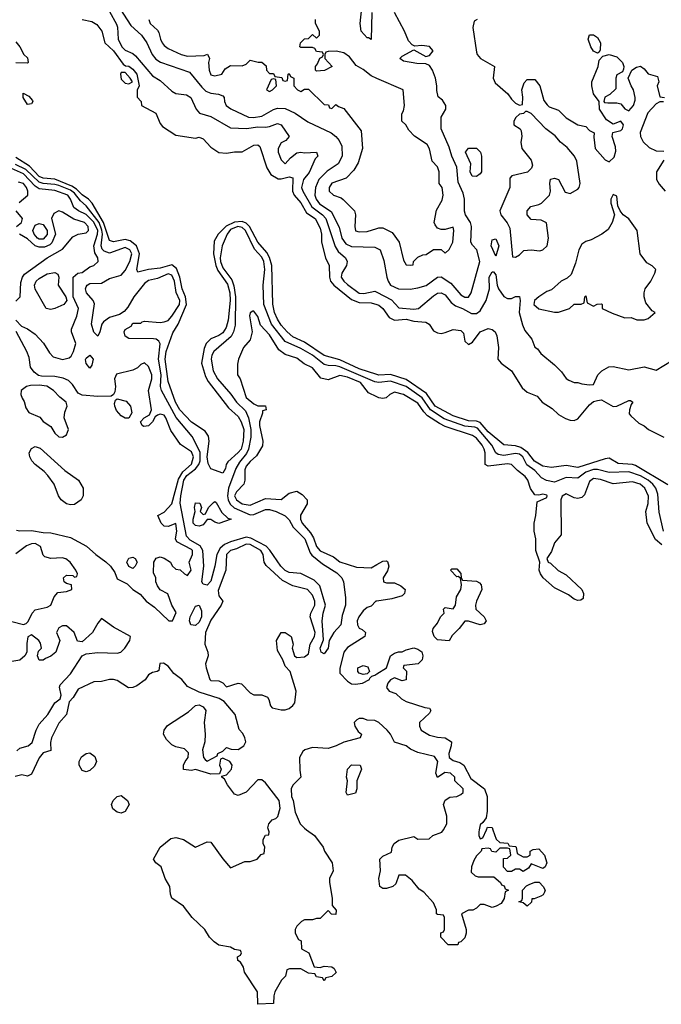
# Model space of a CAD drawing. Header units: inches. Extents: x 2380249 to 2585472, y 382747 to 546448.
# Tile 563 of 626: x 2558170 to 2561457, y 459106 to 464149. Entities that reach past the tile are written whole.
import ezdxf

# ---------------------------------------------------------------- set-up
doc = ezdxf.new("R2010")
doc.units = ezdxf.units.IN
doc.header["$MEASUREMENT"] = 0
for name, color, linetype in [('C5455', 7, 'Continuous'), ('C5456', 7, 'Continuous'), ('C5465', 7, 'Continuous'), ('C5466', 7, 'Continuous')]:
    doc.layers.add(name, color=color, linetype=linetype)

msp = doc.modelspace()

# ---------------------------------------------------------------- linework, layer by layer
at = {"layer": 'C5455', "color": 4, "elevation": 32}
msp.add_lwpolyline([(2559640, 460000), (2559680.7, 459970), (2559724.7, 459910), (2559731, 459890), (2559771.3, 459830), (2559776, 459790), (2559758, 459750), (2559758, 459730), (2559771.2, 459648.9), (2559771.6, 459611.6), (2559791.6, 459588.4), (2559790, 459566), (2559767.3, 459567.3), (2559750, 459586), (2559710, 459546), (2559690, 459546), (2559670, 459538), (2559630, 459538), (2559614, 459530), (2559590, 459506), (2559582, 459490), (2559582, 459470), (2559598, 459438), (2559611.6, 459431.6), (2559614, 459390), (2559652, 459370), (2559678, 459298), (2559710, 459294), (2559730, 459302), (2559770, 459298), (2559782, 459290), (2559791.6, 459268.4), (2559770, 459248), (2559738, 459242), (2559730, 459226), (2559722, 459242), (2559690, 459246), (2559682, 459262), (2559650, 459266), (2559610, 459288), (2559552.7, 459287.3), (2559538, 459282), (2559532, 459250), (2559511.2, 459228.9), (2559478, 459170), (2559471.3, 459150), (2559470.7, 459109.3), (2559390, 459106), (2559388, 459170), (2559322, 459270), (2559316.4, 459296.4), (2559302, 459322), (2559288, 459330), (2559286, 459350), (2559302, 459358), (2559306, 459370), (2559302, 459382), (2559270, 459386), (2559250, 459398), (2559190, 459409.2), (2559166.3, 459426.3), (2559142, 459450), (2559119, 459490), (2559054, 459550), (2559009.4, 459609.4), (2558948.8, 459648.9), (2558942, 459670), (2558939, 459710), (2558915.3, 459750), (2558895.3, 459810), (2558868, 459830), (2558855.3, 459850), (2558889.4, 459910.6), (2558944.7, 459955.3), (2558970, 459961), (2559010, 459950.8), (2559070, 459911.3), (2559130, 459938.8), (2559150, 459936), (2559210, 459851.3), (2559250, 459804.7), (2559323.1, 459836.9), (2559350, 459838), (2559386, 459850), (2559407.3, 459872.7), (2559422, 459878), (2559426, 459910), (2559418, 459930), (2559418, 459950), (2559430, 459972), (2559446, 459974), (2559448, 459990), (2559444.6, 460000)], dxfattribs=at)
at = {"layer": 'C5456', "color": 4}
for points, elevation in [([(2558667.6, 464230), (2558739, 464119), (2558794.9, 464070), (2558821.6, 464030), (2558848.4, 463970), (2558867, 463947), (2558891.5, 463931.6), (2559039.5, 463879.5), (2559102.7, 463802.6), (2559123.6, 463783.6), (2559150, 463772.2), (2559188.2, 463768.2), (2559210, 463758.8), (2559217.3, 463750), (2559219.1, 463730), (2559227.7, 463710), (2559252.1, 463692.1), (2559342.8, 463650), (2559367.8, 463647.8), (2559410, 463654.9), (2559470, 463688.7), (2559490, 463695.3), (2559530, 463693.7), (2559580.7, 463670), (2559646.5, 463626.5), (2559766, 463570), (2559790.4, 463550.4), (2559807.3, 463530), (2559821.1, 463501.1), (2559821.6, 463450), (2559802, 463410), (2559746, 463374), (2559703.1, 463330), (2559684.9, 463290), (2559682.8, 463250), (2559688.9, 463230), (2559706.5, 463206.5), (2559765.8, 463165.8), (2559806.7, 463086.7), (2559820.9, 463030), (2559841.6, 463001.6), (2559870, 462988.2), (2559990, 462984), (2560000, 462978.6)], 32), ([(2558630, 464190.6), (2558665.7, 464125.7), (2558671.9, 464110), (2558675.3, 464050), (2558693, 464010), (2558710, 463993), (2558750, 463975.5), (2558764, 463964), (2558850, 463860.7), (2558890, 463838), (2558950, 463782.8), (2558970, 463771), (2559024.1, 463764.1), (2559046.8, 463750), (2559074, 463690), (2559090.5, 463670.5), (2559150, 463653.4), (2559250, 463596), (2559332.2, 463592.2), (2559390, 463599.5), (2559430, 463598.7), (2559450, 463601.6), (2559490, 463618), (2559510, 463610.6), (2559551, 463550), (2559534, 463530), (2559510, 463518), (2559494.8, 463490), (2559494, 463470), (2559510, 463431.3), (2559530, 463411.3), (2559558, 463442), (2559590, 463466.8), (2559610, 463471), (2559630, 463467.7), (2559691, 463470), (2559697.3, 463450), (2559684.1, 463435.9), (2559652.8, 463367.2), (2559623.7, 463330), (2559614.4, 463290), (2559620.3, 463270), (2559666.9, 463190), (2559721.1, 463150), (2559739.1, 463130), (2559786.8, 462986.8), (2559802, 462962), (2559839.3, 462930), (2559848.2, 462910), (2559844.4, 462890), (2559820.4, 462850), (2559817.1, 462830), (2559830.5, 462810), (2559850, 462792.7), (2559910, 462748.7), (2559932.8, 462747.2), (2559990, 462758), (2560000, 462752.8)], 28), ([(2559974, 464186), (2559970, 464048), (2559956.4, 464056.4), (2559950, 464055.3), (2559919.3, 464090), (2559915.1, 464130), (2559923.7, 464210)], 32), ([(2558490, 464150.4), (2558539.5, 464139.5), (2558564.9, 464124.9), (2558590.5, 464090.5), (2558605.5, 464030), (2558650.3, 463990), (2558700.4, 463920.4), (2558712.7, 463912.7), (2558730, 463910.4), (2558750, 463896.3), (2558770, 463870.7), (2558782, 463810), (2558771.6, 463788.4), (2558771.6, 463751.6), (2558792, 463730), (2558794, 463710), (2558866.8, 463670), (2558890, 463618), (2558902, 463602), (2558970, 463558), (2559070, 463542.8), (2559090, 463547.3), (2559110, 463539.1), (2559150, 463495.5), (2559190, 463468.4), (2559230, 463464.9), (2559270, 463472), (2559310, 463472.7), (2559370, 463506), (2559390, 463507.3), (2559399.5, 463499.5), (2559435.8, 463390), (2559456.9, 463356.9), (2559494, 463334), (2559510, 463333.4), (2559550, 463343.7), (2559570, 463338.8), (2559568.2, 463270), (2559575.6, 463250), (2559610, 463210.3), (2559639.6, 463159.6), (2559683.1, 463130), (2559710, 463081), (2559716.5, 463050), (2559717, 463010), (2559736, 462930), (2559754.9, 462890), (2559756.5, 462830), (2559762, 462810), (2559779.5, 462790), (2559870, 462716.1), (2559910, 462699.7), (2559970, 462698), (2560000, 462689.9)], 24), ([(2558831.3, 464150), (2558838.8, 464130), (2558875.5, 464095.5), (2558883.4, 464083.4), (2558890.7, 464050), (2558900.7, 464030), (2558910, 464016), (2558930, 464000.7), (2558998, 463970), (2559030, 463962.4), (2559114.6, 463965.4), (2559132, 463972), (2559142, 463950), (2559138, 463930), (2559141, 463890), (2559150, 463866.8), (2559170, 463861), (2559206, 463870), (2559223.1, 463896.9), (2559250, 463914), (2559310, 463912), (2559330, 463922), (2559350, 463942), (2559391.6, 463931.6), (2559411.3, 463931.3), (2559432.7, 463912.7), (2559434, 463890), (2559450, 463874), (2559470, 463874), (2559478, 463858), (2559512.7, 463852.7), (2559518, 463838), (2559530, 463834), (2559542, 463838), (2559546, 463870), (2559550, 463874), (2559558, 463858), (2559574, 463850), (2559574, 463810), (2559594, 463790), (2559610, 463782), (2559630, 463794), (2559650, 463794), (2559730, 463714), (2559752.7, 463712.7), (2559758, 463698), (2559770, 463694), (2559790, 463714), (2559803.6, 463703.6), (2559830, 463694), (2559919.6, 463579.6), (2559926, 463490), (2559903.4, 463416.6), (2559882, 463378), (2559842.5, 463337.5), (2559770, 463312), (2559754.8, 463290), (2559754.8, 463270), (2559778, 463250), (2559816.3, 463236.3), (2559827.7, 463227.7), (2559884.7, 463170), (2559891.3, 463150), (2559887.3, 463090), (2559890, 463066.8), (2559910, 463062.8), (2559950, 463064.9), (2560000, 463079.8)], 36), ([(2560000, 463848.3), (2559970, 463861.2), (2559930, 463894), (2559893.6, 463913.6), (2559858.9, 463958.9), (2559830, 463979), (2559791.6, 463988.4), (2559750, 463986), (2559738, 463982), (2559734, 463970), (2559734, 463950), (2559771.2, 463908.9), (2559731.2, 463888.9), (2559690, 463886), (2559686, 463890), (2559686, 463910), (2559696.4, 463923.6), (2559707.3, 463952.7), (2559722, 463958), (2559726, 463970), (2559722, 463982), (2559690, 463986), (2559682, 464002), (2559670, 464006), (2559610, 464006), (2559606, 464010), (2559608.8, 464031.1), (2559629.1, 464050.9), (2559650, 464052), (2559670, 464074), (2559690, 464054), (2559706, 464070), (2559706, 464090), (2559686, 464130), (2559686, 464150)], 36), ([(2558150, 464036), (2558171, 464010), (2558191.6, 463971.6), (2558210, 463954), (2558214, 463930), (2558210, 463926), (2558150, 463928)], 16), ([(2560000, 462292.9), (2559990, 462295), (2559810, 462370.7), (2559790, 462376.2), (2559750, 462377.2), (2559730, 462383.5), (2559669.6, 462430), (2559610, 462464.5), (2559530, 462500.4), (2559460.3, 462590), (2559420.9, 462690), (2559416.8, 462790), (2559425.7, 462870), (2559421.2, 462910), (2559410, 462933.3), (2559373.1, 462973.1), (2559326.9, 463070), (2559310, 463084.7), (2559286.8, 463090), (2559250, 463074.6), (2559233.1, 463050), (2559207.4, 462990), (2559197.2, 462930), (2559198.9, 462910), (2559210, 462878.7), (2559256.7, 462816.7), (2559266.6, 462786.6), (2559276.3, 462730), (2559274.8, 462585.2), (2559264.7, 462550), (2559252.8, 462527.2), (2559164.9, 462450), (2559153.7, 462430), (2559150.3, 462410), (2559162, 462350), (2559183.1, 462310), (2559251.2, 462231.1), (2559280.3, 462190), (2559326.2, 462146.2), (2559341.8, 462110), (2559353.7, 462050), (2559355, 462010), (2559342.7, 461950), (2559332.4, 461927.6), (2559296.9, 461883.1), (2559278.2, 461850), (2559239.7, 461750), (2559234.8, 461710), (2559238, 461690), (2559248.1, 461668.1), (2559268.1, 461648.1), (2559350, 461612.6), (2559370, 461615.3), (2559430, 461639.6), (2559450, 461639.6), (2559484, 461630), (2559530, 461608.4), (2559550, 461587.7), (2559570.3, 461550), (2559630.1, 461490.1), (2559657.8, 461417.8), (2559666.5, 461406.5), (2559722, 461362), (2559795.1, 461315.1), (2559820.5, 461290), (2559828.2, 461270), (2559839.6, 461190), (2559839.5, 461150), (2559822, 461098), (2559814.9, 461050), (2559779.1, 461010), (2559754.8, 460970), (2559750.7, 460930), (2559730, 460901.2), (2559715.3, 460910), (2559709.7, 460930), (2559726.6, 460973.4), (2559719.7, 461070), (2559725.1, 461110), (2559737.4, 461150), (2559706.9, 461250), (2559678.9, 461278.9), (2559610, 461311.8), (2559550, 461318.3), (2559530, 461327.1), (2559508.4, 461350), (2559452.1, 461432.2), (2559432, 461452), (2559354.1, 461494.1), (2559330, 461498.4), (2559250, 461474.5), (2559219.2, 461460.8), (2559197, 461443), (2559179.5, 461410), (2559170.3, 461350), (2559150, 461273.2), (2559130, 461252.3), (2559110, 461257.2), (2559102.9, 461270), (2559113.6, 461350), (2559107.7, 461430), (2559093.9, 461453.9), (2559043.1, 461483.1), (2559024.2, 461504.2), (2558992.9, 461672.9), (2558995, 461710), (2559010.7, 461790), (2559025.7, 461814.3), (2559071.1, 461848.9), (2559087.1, 461870), (2559093.8, 461890), (2559093.8, 461933.7), (2559054.3, 462014.3), (2558972, 462112), (2558896, 462250), (2558892, 462270), (2558895.4, 462330), (2558880.8, 462410), (2558889.5, 462489.5), (2558882.5, 462502.5), (2558870, 462512.7), (2558854.8, 462514.8), (2558730, 462515.3), (2558710, 462528), (2558705.2, 462550), (2558710, 462562), (2558740.4, 462579.6), (2558750, 462594), (2558790, 462594), (2558798, 462602), (2558810, 462604.7), (2558890, 462597.3), (2558910, 462600.7), (2558930, 462607.7), (2558950, 462630.7), (2558988, 462690), (2558989.7, 462710), (2558971.5, 462751.5), (2558963.5, 462810), (2558950, 462840.7), (2558930, 462848), (2558875.9, 462824.1), (2558830, 462813), (2558810, 462798.4), (2558754.8, 462730), (2558724, 462676), (2558704.9, 462655.1), (2558681.4, 462638.6), (2558630, 462623.6), (2558599, 462601), (2558590.6, 462590), (2558581, 462550), (2558570, 462528.7), (2558550, 462548.7), (2558538, 462590), (2558552.9, 462692.9), (2558547, 462710), (2558511.6, 462750), (2558506.9, 462770), (2558510, 462781), (2558516, 462790), (2558530, 462797), (2558590, 462800.4), (2558630, 462823.1), (2558690, 462840.5), (2558710, 462864.9), (2558734, 462910), (2558744.2, 462950), (2558735.1, 462970), (2558710, 462982.4), (2558630, 462953), (2558603.6, 462963.6), (2558593.4, 462973.4), (2558587.8, 462990), (2558593.8, 463050), (2558591.5, 463071.5), (2558577.1, 463110), (2558510, 463196.3), (2558480.9, 463220.9), (2558450, 463260.7), (2558430, 463275.6), (2558370, 463299.2), (2558350, 463305.4), (2558290, 463309.2), (2558270, 463316.3), (2558201.2, 463381.2), (2558148, 463408)], 28), ([(2560000, 462332), (2559910, 462360.3), (2559810, 462406.2), (2559730, 462429.8), (2559630, 462497.2), (2559570, 462525.4), (2559539.6, 462550), (2559510, 462584.2), (2559490, 462614.5), (2559475.3, 462650), (2559467.2, 462692.8), (2559461.7, 462890), (2559450.4, 462930.4), (2559435.9, 462955.9), (2559389.4, 463009.4), (2559346.6, 463090), (2559330, 463106.6), (2559310, 463115.3), (2559270, 463111.6), (2559228.4, 463091.6), (2559186.3, 463050), (2559165.7, 463014.3), (2559163.2, 462950), (2559175, 462890), (2559185, 462865), (2559234.3, 462794.3), (2559247.2, 462750), (2559247.9, 462710), (2559238.8, 462610), (2559228.1, 462571.8), (2559210, 462546), (2559190, 462531.6), (2559150, 462515.1), (2559124.6, 462490), (2559115.1, 462464.9), (2559102, 462390), (2559122, 462322), (2559136.1, 462296), (2559240.4, 462160.4), (2559290, 462117.1), (2559305.3, 462090), (2559318, 462050), (2559315.2, 461990), (2559304.2, 461950), (2559290, 461931.6), (2559235.8, 461884.2), (2559227.7, 461870), (2559224.9, 461850), (2559210, 461826), (2559148.8, 461848.9), (2559135.6, 461875.6), (2559131.3, 461910), (2559140.9, 461990), (2559136.6, 462016.6), (2559120.7, 462040.7), (2559050, 462088.2), (2558990, 462151.6), (2558967.9, 462190), (2558930, 462295.3), (2558915.5, 462410), (2558920.7, 462450), (2558955.4, 462544.6), (2558981.5, 462590), (2559024.6, 462690), (2559019, 462730), (2559002.6, 462770), (2558990.6, 462830), (2558974.2, 462874.2), (2558950, 462893.5), (2558890, 462876.8), (2558830, 462869.7), (2558775.3, 462855.3), (2558769.7, 462869.7), (2558784, 462950), (2558767.9, 462990), (2558735.9, 463015.9), (2558710, 463024), (2558650, 463010.9), (2558630, 463017.4), (2558600.2, 463110), (2558540.7, 463210), (2558523.1, 463230), (2558490, 463252.5), (2558461.4, 463281.4), (2558436.6, 463296.6), (2558350, 463331.6), (2558290, 463337), (2558270, 463345.4), (2558219.6, 463399.5), (2558150, 463442.4)], 24), ([(2558150.5, 462610), (2558178.5, 462578.5), (2558210, 462564.9), (2558250, 462538), (2558291.9, 462491.9), (2558322.8, 462442.8), (2558342.3, 462422.3), (2558390, 462408.2), (2558422.7, 462417.3), (2558433.6, 462426.4), (2558446, 462450), (2558458, 462490), (2558435.1, 462550), (2558435.5, 462564.5), (2558462.9, 462630), (2558471.6, 462670), (2558444, 462730), (2558444, 462830), (2558468.7, 462850), (2558490, 462854.8), (2558530, 462882.8), (2558550, 462890.7), (2558571.6, 462910), (2558569.6, 462930), (2558555.5, 462955.5), (2558550.7, 462990), (2558568.9, 463050), (2558570.4, 463070), (2558550, 463112.5), (2558510, 463150.8), (2558471.8, 463170), (2558447.8, 463187.8), (2558430.9, 463230), (2558417.4, 463250), (2558350, 463274.6), (2558270, 463282.4), (2558250, 463296.1), (2558190, 463359), (2558127.4, 463387.4)], 32), ([(2558167.9, 463212.1), (2558212, 463250), (2558211.3, 463270), (2558204.5, 463290), (2558190, 463309.3), (2558163.5, 463316.5)], 36), ([(2558150, 462707.7), (2558172.3, 462730), (2558176.2, 462803.8), (2558183.6, 462830), (2558193.9, 462846.1), (2558310, 462928.5), (2558390, 462974), (2558442.9, 463037.1), (2558470, 463050.4), (2558510, 463057.3), (2558522.7, 463070), (2558520.7, 463090), (2558502.7, 463110), (2558447.6, 463127.6), (2558390, 463162.9), (2558370, 463169.5), (2558344.4, 463155.6), (2558332.2, 463130), (2558353.1, 463050), (2558334.3, 463005.7), (2558324.4, 462995.6), (2558296.7, 462983.3), (2558270, 462983.9), (2558250, 462990.9), (2558210, 463026.6), (2558169.3, 463050)], 36), ([(2558153.2, 463090), (2558179.3, 463110), (2558185.2, 463130), (2558152.3, 463170)], 36), ([(2560000, 462217.4), (2559957.6, 462237.6), (2559916.2, 462290), (2559850, 462318.5), (2559810, 462327.3), (2559750, 462303.7), (2559713.6, 462313.6), (2559670, 462365.2), (2559627, 462387), (2559590, 462415.1), (2559530, 462434), (2559497.4, 462457.4), (2559450, 462534.5), (2559403.7, 462583.7), (2559390, 462628), (2559370, 462655.3), (2559364.7, 462655.3), (2559351.6, 462648.4), (2559347.3, 462632.7), (2559361, 462550), (2559351, 462510), (2559316, 462470), (2559291, 462410), (2559285.4, 462385.4), (2559286, 462330), (2559298.8, 462310), (2559330, 462214.8), (2559370, 462180.7), (2559390, 462171), (2559430, 462171.3), (2559432, 462150), (2559414, 462146), (2559414, 462134), (2559399.1, 462090), (2559398, 462070), (2559416, 461990), (2559413.7, 461966.3), (2559384.1, 461915.9), (2559350, 461887), (2559330, 461862.7), (2559323.7, 461843.7), (2559323.1, 461790), (2559318.4, 461770), (2559280.4, 461730), (2559270.4, 461710), (2559280.3, 461690), (2559310, 461669.1), (2559350, 461663.1), (2559430, 461696.4), (2559510, 461691), (2559550, 461724.7), (2559590, 461734), (2559616.9, 461716.9), (2559642, 461690), (2559642, 461670), (2559607.9, 461612.1), (2559608.2, 461590), (2559618, 461570), (2559660.3, 461520.3), (2559674.7, 461494.7), (2559690, 461450.7), (2559710, 461428.9), (2559777.3, 461397.3), (2559810, 461372.7), (2559894.8, 461345.2), (2559970, 461342), (2560000, 461359)], 32), ([(2558154, 461534), (2558170.6, 461530.6), (2558230, 461532.4), (2558290, 461522), (2558330, 461521.6), (2558430, 461496.4), (2558513, 461453), (2558560.7, 461410), (2558612.1, 461372.1), (2558634.8, 461350), (2558658, 461318), (2558670, 461284.7), (2558719.8, 461259.8), (2558750, 461231.3), (2558786.8, 461206.8), (2558818, 461170), (2558859.9, 461139.9), (2558934, 461070), (2558953.2, 461070), (2558972.3, 461112.3), (2558949, 461150), (2558928.4, 461208.4), (2558890, 461228.7), (2558875.3, 461250), (2558868, 461270), (2558868, 461290), (2558856.4, 461316.4), (2558858, 461370), (2558870, 461391.3), (2558890, 461398), (2558910, 461391.3), (2558942, 461370), (2558951.6, 461351.6), (2558970, 461334), (2558991.6, 461331.6), (2559014, 461310), (2559030, 461302), (2559048, 461330), (2559039, 461370), (2559056.2, 461410), (2559055.6, 461430), (2559050, 461435.1), (2558975.5, 461475.5), (2558968.7, 461490), (2558975.1, 461530), (2558970, 461568.7), (2558930, 461554), (2558910, 461555.3), (2558895.3, 461570), (2558878, 461610), (2558910, 461626), (2558949.6, 461670), (2558984, 461796), (2559006.3, 461833.7), (2559050, 461872.7), (2559061, 461910), (2559050, 461936.3), (2558993.3, 461973.3), (2558944.2, 462044.2), (2558919.5, 462110), (2558910, 462122.7), (2558890, 462129), (2558876, 462124), (2558864.7, 462115.3), (2558850, 462088.7), (2558830, 462069), (2558805.6, 462065.6), (2558798, 462070), (2558790, 462086), (2558788.7, 462090), (2558808, 462110), (2558835.3, 462124.7), (2558845.2, 462150), (2558829.4, 462250), (2558847.3, 462310), (2558847.3, 462330), (2558830, 462373.2), (2558810, 462392.3), (2558790, 462383.7), (2558773.3, 462366.7), (2558750, 462354), (2558665.8, 462334.2), (2558656.3, 462310), (2558660.5, 462270), (2558657.5, 462242.5), (2558651.2, 462228.9), (2558638.5, 462221.5), (2558570, 462219.7), (2558490, 462225.7), (2558470, 462237), (2558440.7, 462280.7), (2558420.9, 462300.9), (2558392.3, 462312.3), (2558350, 462320.7), (2558282.4, 462322.4), (2558267.1, 462327.1), (2558243.8, 462343.8), (2558225.1, 462370), (2558218, 462418), (2558207, 462450), (2558152.7, 462552.7)], 32), ([(2558130, 461066.8), (2558190, 461051.3), (2558203.1, 461056.9), (2558213.2, 461066.8), (2558233.2, 461110), (2558250, 461126.8), (2558310, 461140.7), (2558329.4, 461150.6), (2558347, 461193), (2558364.7, 461215.3), (2558410, 461220.7), (2558438, 461230), (2558435.3, 461255.3), (2558410, 461262), (2558398, 461270), (2558395.3, 461290), (2558410, 461304.7), (2558442, 461302), (2558450, 461294), (2558462, 461298), (2558466, 461310), (2558458, 461330), (2558429, 461370), (2558406.8, 461386.8), (2558387.1, 461392.9), (2558329.3, 461389.3), (2558298, 461398), (2558290, 461406), (2558276, 461450), (2558250, 461466.6), (2558230, 461464.5), (2558205.7, 461454.3), (2558150, 461414)], 32), ([(2560000, 461171), (2559994, 461170), (2559970, 461146), (2559950, 461138), (2559930, 461122), (2559906.8, 461090), (2559898.8, 461070), (2559901, 461050), (2559910, 461032), (2559925.4, 461025.4), (2559942, 461010), (2559938, 460990), (2559850, 460932.7), (2559830.8, 460910), (2559810, 460826), (2559810, 460802), (2559850, 460761), (2559870, 460746.8), (2559890, 460744.9), (2559926, 460750), (2559962, 460770), (2559963.1, 460776.9), (2559973.6, 460786.4), (2559990, 460792), (2560000, 460798.5)], 32), ([(2558154.9, 460405.1), (2558170, 460417.1), (2558214, 460430), (2558233.1, 460446.9), (2558254.3, 460510), (2558270, 460540.5), (2558314, 460590), (2558349.4, 460650), (2558377.2, 460670), (2558382.9, 460690), (2558374, 460730), (2558378, 460742), (2558430, 460798.8), (2558490, 460891), (2558510, 460900.7), (2558570, 460908.4), (2558670, 460903.8), (2558688.7, 460910), (2558709.4, 460930), (2558734.5, 460970), (2558737.2, 460990), (2558650, 461037.2), (2558590, 461082), (2558570, 461058), (2558542.8, 461010), (2558490, 460962), (2558465.6, 460965.6), (2558448.7, 461010), (2558410, 461044), (2558390, 461044), (2558370, 461034), (2558358, 461010), (2558376, 460970), (2558354.8, 460910), (2558330, 460888.7), (2558302, 460878), (2558290, 460868), (2558270, 460868), (2558262, 460890), (2558266, 460914), (2558282, 460930), (2558276.5, 460956.5), (2558268, 460970), (2558230, 460998), (2558212, 460988), (2558206, 460954), (2558206, 460910), (2558196, 460890), (2558170, 460869.3), (2558130, 460861.2)], 32), ([(2559444.6, 460000), (2559441.2, 460010), (2559446, 460030), (2559464, 460050), (2559482.7, 460057.3), (2559492.5, 460067.5), (2559504.5, 460110), (2559499.3, 460150), (2559430, 460240.9), (2559410, 460255.1), (2559390, 460256), (2559330, 460193.2), (2559290, 460175.3), (2559270, 460182), (2559234, 460230), (2559219, 460259), (2559206, 460270), (2559206, 460274), (2559230, 460282), (2559255.3, 460310), (2559258, 460330), (2559246, 460350), (2559210, 460366), (2559198, 460362), (2559194, 460330), (2559202, 460310), (2559194, 460286), (2559150, 460284), (2559070, 460308.7), (2559050, 460304), (2559010, 460308.7), (2559009.3, 460330), (2559017.2, 460350), (2559034, 460370), (2559034.8, 460394.8), (2559015.1, 460415.1), (2558970, 460424.5), (2558950, 460434.5), (2558921.7, 460461.7), (2558907.3, 460490), (2558909.4, 460510), (2558926.5, 460533.5), (2559035.2, 460604.8), (2559070, 460636.3), (2559090, 460640.5), (2559110.4, 460630.4), (2559123, 460610), (2559114.8, 460550), (2559121, 460490), (2559118, 460450), (2559106, 460410), (2559112, 460370), (2559119.6, 460359.6), (2559130, 460352), (2559182, 460378), (2559186, 460390), (2559210, 460402), (2559230, 460422), (2559252.7, 460412.7), (2559290, 460411.3), (2559319, 460430), (2559329, 460450), (2559324, 460470), (2559312.5, 460492.5), (2559293.6, 460513.6), (2559274, 460590), (2559217.6, 460657.6), (2559191.8, 460671.8), (2559090, 460704), (2559030, 460734), (2559001.2, 460770), (2558960.1, 460800.1), (2558930, 460837.2), (2558907.1, 460852.9), (2558887.7, 460852.3), (2558883.6, 460816.4), (2558874, 460810), (2558850, 460805.2), (2558830, 460793.2), (2558812.1, 460767.9), (2558770, 460737), (2558750, 460729.4), (2558727.3, 460727.3), (2558670, 460764.5), (2558650, 460769.5), (2558630, 460769.3), (2558590, 460759.3), (2558550, 460758.4), (2558470, 460720.9), (2558443.2, 460676.8), (2558424.2, 460655.8), (2558410.4, 460589.6), (2558370, 460545.2), (2558333.4, 460470), (2558327.1, 460447.1), (2558330, 460406), (2558290, 460394), (2558270, 460369), (2558230, 460284), (2558210, 460274), (2558181.2, 460281.2), (2558147.1, 460272.9)], 32), ([(2560000, 460554.3), (2559990, 460559.3), (2559950, 460560.9), (2559930, 460569.3), (2559910, 460569.2), (2559896.8, 460563.2), (2559884, 460550), (2559886.8, 460530), (2559904, 460504), (2559922, 460490), (2559914, 460470), (2559830, 460449), (2559790.7, 460429.3), (2559750, 460416.2), (2559670, 460421.6), (2559631.3, 460410), (2559619.9, 460400.1), (2559602.8, 460370), (2559604.5, 460304.5), (2559611, 460270), (2559570, 460229), (2559560.5, 460210), (2559562, 460170), (2559570.8, 460150), (2559581.6, 460090), (2559607.7, 460030), (2559628.5, 460008.5), (2559640, 460000)], 32)]:
    msp.add_lwpolyline(points, dxfattribs=dict(at, elevation=elevation))
for points, elevation in [([(2558710, 463878), (2558690, 463878), (2558686, 463870), (2558690, 463844.7), (2558710, 463824), (2558730, 463821), (2558748, 463830), (2558735.3, 463850)], 24), ([(2559470, 463846), (2559458, 463842), (2559434, 463790), (2559450, 463782), (2559466, 463790), (2559486, 463810), (2559482, 463842)], 36), ([(2558210, 463715.3), (2558188, 463750), (2558188, 463772), (2558216.9, 463756.9), (2558235.3, 463735.3), (2558238, 463730), (2558230, 463718)], 16), ([(2558270, 463024.5), (2558260.5, 463030), (2558243.9, 463050), (2558237.7, 463070), (2558250, 463096.4), (2558270, 463105.7), (2558290, 463099.5), (2558311.1, 463070), (2558310.8, 463049.2), (2558290, 463025.3)], 32), ([(2558330, 462665.1), (2558306, 462670), (2558250, 462768.7), (2558246, 462790), (2558254, 462810), (2558270, 462822.8), (2558310, 462846.8), (2558350, 462854.8), (2558366, 462846), (2558371, 462830), (2558367.3, 462790), (2558406.8, 462730), (2558411.3, 462710), (2558396, 462690), (2558350, 462669.6)], 32), ([(2558530, 462364), (2558510, 462388.7), (2558507.8, 462407.8), (2558510, 462416), (2558530, 462430.8), (2558546.8, 462410), (2558539.8, 462380.2)], 28), ([(2558270, 462277.6), (2558224.9, 462275.1), (2558204.7, 462270), (2558178, 462250), (2558176, 462230), (2558182.8, 462210), (2558192.7, 462192.7), (2558201.1, 462161.1), (2558217.3, 462137.3), (2558273.7, 462113.7), (2558290.9, 462090.9), (2558330, 462064.7), (2558350, 462032), (2558370, 462012), (2558390, 462011.3), (2558410, 462022), (2558419.3, 462050), (2558398, 462110), (2558401.5, 462138.5), (2558414, 462170), (2558408.7, 462190), (2558375.1, 462215.1), (2558344, 462250), (2558308.3, 462271.7)], 36), ([(2558710, 462108.7), (2558690, 462119.3), (2558666.6, 462146.6), (2558656.9, 462170), (2558656.6, 462183.4), (2558660.1, 462199.9), (2558670, 462207.3), (2558715.4, 462195.4), (2558737.3, 462170), (2558745.4, 462134.6), (2558730, 462108.7)], 32), ([(2558430, 461664.2), (2558410, 461669.6), (2558382.7, 461690), (2558369.6, 461709.6), (2558346, 461770), (2558314.2, 461814.2), (2558295.6, 461835.6), (2558249.3, 461870), (2558232.3, 461890), (2558222, 461910), (2558218.4, 461930), (2558230, 461953), (2558250, 461962.4), (2558275.1, 461955.1), (2558400.7, 461840.7), (2558470.5, 461790), (2558495.5, 461750), (2558495.8, 461710), (2558485.5, 461690), (2558450, 461666)], 32), ([(2559190, 461569.3), (2559170, 461575.3), (2559150, 461589), (2559131.3, 461588.7), (2559110, 461562), (2559090, 461555.3), (2559070, 461558), (2559058, 461570), (2559058, 461590), (2559069, 461630), (2559065.2, 461650), (2559070, 461674), (2559092.7, 461672.7), (2559102, 461650), (2559094, 461630), (2559110, 461614), (2559122, 461618), (2559138, 461650), (2559163.1, 461676.9), (2559170, 461682), (2559176.9, 461676.9), (2559204.9, 461624.9), (2559236, 461596), (2559254, 461590)], 24), ([(2559330, 461462), (2559281, 461439), (2559249.4, 461430.6), (2559230.4, 461410), (2559226, 461330), (2559186.2, 461226.2), (2559190, 461198), (2559211, 461170), (2559202.8, 461150), (2559150, 461073.2), (2559121.3, 461010), (2559119.1, 460950), (2559134, 460910), (2559136, 460890), (2559122, 460850), (2559124.7, 460830), (2559144.7, 460770), (2559150, 460764.7), (2559190, 460762), (2559210, 460752), (2559230, 460732), (2559289.3, 460750.7), (2559307.1, 460747.1), (2559350, 460701), (2559370, 460691), (2559410.9, 460690.9), (2559439.1, 460679.1), (2559447.1, 460667.1), (2559455.3, 460635.3), (2559464, 460624), (2559510, 460614.8), (2559530, 460614.8), (2559550, 460621), (2559570, 460636), (2559579.3, 460650), (2559587, 460710), (2559555.3, 460810), (2559530, 460838), (2559519, 460870), (2559490, 460918), (2559485.2, 460970), (2559509.4, 461010.6), (2559530.7, 461010.7), (2559561, 460990), (2559570.6, 460950.6), (2559566.8, 460930), (2559578, 460890), (2559590, 460882.8), (2559630, 460884.9), (2559650, 460900.7), (2559658, 460950), (2559680.4, 460990), (2559683.1, 461010), (2559658.4, 461090), (2559662, 461110), (2559682.4, 461150), (2559682.4, 461170), (2559670, 461201.2), (2559644, 461230), (2559570, 461249.5), (2559516.2, 461276.2), (2559432.9, 461352.9), (2559422, 461370), (2559416.9, 461410), (2559404.7, 461430), (2559350, 461460.8)], 32), ([(2558750, 461338), (2558729, 461349), (2558719, 461370), (2558730, 461391.3), (2558750, 461396), (2558762, 461390), (2558771.3, 461370), (2558762, 461350)], 32), ([(2559070, 461045.6), (2559046.6, 461050), (2559039.6, 461070), (2559043, 461090), (2559070, 461144.7), (2559090, 461151), (2559101.1, 461121.1), (2559101.1, 461090), (2559090, 461062.9)], 28), ([(2559930, 460795.3), (2559910, 460802), (2559902, 460810), (2559902, 460830), (2559930, 460841), (2559953.7, 460833.7), (2559962, 460810), (2559950, 460798)], 32), ([(2558510, 460296), (2558490, 460302.7), (2558475.1, 460330), (2558475.1, 460350), (2558487.2, 460372.8), (2558510, 460391), (2558530, 460394.8), (2558555.5, 460375.5), (2558562.8, 460350), (2558554, 460326), (2558530, 460302.7)], 32), ([(2559850, 460178), (2559842, 460190), (2559848.7, 460250), (2559844, 460270), (2559849, 460310), (2559870, 460332), (2559914, 460330), (2559922, 460310), (2559898, 460250), (2559898, 460210), (2559890, 460188)], 32), ([(2558690, 460084.5), (2558669.7, 460089.7), (2558647.5, 460107.5), (2558641.2, 460130), (2558649.3, 460150.7), (2558669.2, 460170.8), (2558690, 460176), (2558722.8, 460150), (2558731, 460130), (2558710, 460094)], 32)]:
    msp.add_lwpolyline(points, close=True, dxfattribs=dict(at, elevation=elevation))
at = {"layer": 'C5465', "color": 4, "elevation": 32}
for points in [[(2560594.2, 460000), (2560611.3, 459951.3), (2560630, 459934), (2560671.2, 459931.1), (2560678, 459918), (2560710, 459914), (2560714, 459910), (2560718, 459878), (2560750, 459862), (2560770, 459862), (2560786, 459870), (2560786, 459890), (2560800.4, 459899.6), (2560830, 459902), (2560858, 459870), (2560871.3, 459830), (2560862, 459810), (2560850, 459802), (2560790, 459826), (2560776.9, 459803.1), (2560750, 459786), (2560730, 459798), (2560710, 459798), (2560690, 459786), (2560670, 459786), (2560648.4, 459808.4), (2560648, 459852), (2560670, 459854), (2560686, 459870), (2560682, 459902), (2560670, 459906), (2560630, 459906), (2560610, 459886), (2560588.4, 459888.4), (2560582, 459902), (2560570, 459906), (2560538, 459902), (2560534, 459890), (2560510, 459866), (2560496.9, 459843.1), (2560484.7, 459810), (2560483.6, 459783.6), (2560503.6, 459763.6), (2560519.6, 459759.6), (2560599.6, 459759.6), (2560634, 459730), (2560638, 459718), (2560652.7, 459712.7), (2560658, 459698), (2560674, 459690), (2560658, 459682), (2560651.6, 459648.4), (2560636.9, 459623.1), (2560611.6, 459608.4), (2560590, 459602), (2560550, 459618), (2560530, 459618), (2560510, 459598), (2560491.2, 459588.9), (2560470, 459588), (2560434, 459570), (2560458, 459490), (2560458, 459470), (2560450, 459446), (2560430, 459426), (2560418, 459422), (2560414, 459410), (2560366, 459410), (2560328, 459450), (2560328.4, 459471.6), (2560342, 459478), (2560346, 459490), (2560346, 459550), (2560342, 459562), (2560310, 459566), (2560306, 459570), (2560306, 459590), (2560290, 459626), (2560240.4, 459680.4), (2560216.4, 459696.4), (2560180.4, 459740.4), (2560147.3, 459767.3), (2560112.7, 459767.3), (2560097.3, 459722.7), (2560082, 459710), (2560050, 459699), (2560030, 459699), (2560015.3, 459710), (2560009.3, 459750), (2560019, 459790), (2560015.3, 459850), (2560030, 459864.7), (2560074.6, 459885.4), (2560078, 459910), (2560088.7, 459930), (2560112.7, 459947.3), (2560190, 459964.7), (2560210, 459952), (2560267.3, 459952.7), (2560286, 459970), (2560332.7, 459987.3), (2560340.5, 460000)], [(2560524.2, 460000), (2560522, 459990), (2560522, 459970), (2560530, 459954), (2560542, 459958), (2560561.5, 460000)]]:
    msp.add_lwpolyline(points, dxfattribs=at)
msp.add_lwpolyline([(2560770, 459608), (2560750, 459626), (2560728, 459630), (2560742, 459638), (2560746, 459650), (2560746, 459690), (2560767.3, 459712.7), (2560780.4, 459719.6), (2560808.8, 459731.1), (2560831, 459731), (2560852, 459710), (2560862, 459690), (2560859.6, 459680.4), (2560852.7, 459667.3), (2560839.6, 459660.4), (2560806, 459646), (2560794, 459646), (2560791.6, 459628.4)], close=True, dxfattribs=at)
at = {"layer": 'C5466', "color": 4}
for points, elevation in [([(2560000, 462978.6), (2560016, 462970), (2560035.2, 462915.2), (2560050.3, 462830), (2560057, 462810), (2560070.5, 462790), (2560110.3, 462770.3), (2560170, 462768.5), (2560210, 462774.9), (2560252, 462788.1), (2560310, 462830.6), (2560330, 462832.7), (2560379.1, 462799.1), (2560430, 462740.5), (2560450, 462728.5), (2560470, 462728.2), (2560483.7, 462750), (2560527, 462910), (2560512.3, 462970), (2560490, 462994), (2560482, 463010), (2560484.4, 463090), (2560479.7, 463110), (2560454, 463150), (2560448.7, 463168.7), (2560449.7, 463229.7), (2560441.3, 463261.3), (2560416.4, 463316.4), (2560410, 463394), (2560383.6, 463450), (2560370, 463495.3), (2560329.2, 463590), (2560329, 463650), (2560354, 463690), (2560354, 463710), (2560336.5, 463736.5), (2560314.6, 463754.6), (2560306.3, 463786.3), (2560307.3, 463810), (2560299.7, 463850), (2560285.6, 463890), (2560270, 463914), (2560250, 463922.7), (2560204.1, 463924.1), (2560136.4, 463936.4), (2560118, 463950), (2560130, 463962), (2560190, 463994), (2560250, 463961), (2560270, 463966), (2560288.7, 463990), (2560270, 464012.3), (2560230, 464016), (2560193.6, 464013.6), (2560180.2, 464020.2), (2560161.3, 464041.3), (2560141.6, 464090), (2560090, 464186.6)], 32), ([(2560514, 464150), (2560498, 464142), (2560491.6, 464108.4), (2560510, 463982), (2560514, 463970), (2560530.4, 463950.4), (2560602, 463910), (2560596, 463850), (2560606.2, 463826.2), (2560671.3, 463770), (2560690, 463742), (2560710, 463722), (2560730, 463712), (2560746, 463714), (2560748, 463752), (2560742, 463790), (2560754, 463826), (2560770, 463842), (2560810, 463842), (2560834.8, 463810), (2560855.2, 463735.2), (2560872.5, 463712.5), (2560883.4, 463703.4), (2560930, 463685.5), (2560970, 463646.8), (2561030, 463611.3), (2561070, 463602), (2561090, 463582), (2561114, 463570), (2561112, 463548), (2561118.8, 463490), (2561170, 463430.8), (2561190, 463421), (2561215.1, 463444.9), (2561223.7, 463476.3), (2561222.7, 463497.3), (2561205.2, 463550), (2561209, 463571), (2561250, 463581), (2561259, 463590), (2561264, 463610), (2561250, 463628.7), (2561210, 463613.2), (2561176.2, 463636.2), (2561141.2, 463690), (2561138, 463730), (2561109.6, 463769.6), (2561100.9, 463810), (2561102, 463830), (2561134, 463910), (2561138, 463942), (2561158, 463962), (2561190, 463970.8), (2561230, 463958.8), (2561258, 463930), (2561264.7, 463910), (2561263.6, 463896.4), (2561258, 463882), (2561230, 463866), (2561224.7, 463850), (2561224.7, 463795.3), (2561194, 463766), (2561167.1, 463752.9), (2561162, 463730), (2561165.4, 463725.4), (2561182.8, 463722.8), (2561230, 463722.8), (2561250, 463718), (2561270, 463692), (2561290, 463682), (2561314, 463710), (2561323.1, 463736.9), (2561324, 463750), (2561314, 463790), (2561302, 463810), (2561288, 463850), (2561306, 463890), (2561330, 463906), (2561350, 463910.8), (2561370, 463898), (2561390, 463871.3), (2561438, 463858), (2561444.7, 463830), (2561436, 463810), (2561450, 463754), (2561474, 463750)], 32), ([(2560000, 463079.8), (2560010, 463082.8), (2560030, 463082.8), (2560079.1, 463059.1), (2560114.8, 463010), (2560136.9, 462916.9), (2560150, 462894), (2560170, 462892), (2560186, 462894), (2560188, 462910), (2560210, 462932), (2560235.3, 462944.7), (2560252.9, 462947.1), (2560290, 462972), (2560330, 462972), (2560350, 462954), (2560370, 462972), (2560389, 463010), (2560394, 463070), (2560390, 463086), (2560350, 463074), (2560330, 463074), (2560310, 463082), (2560298, 463098), (2560294, 463110), (2560306, 463174), (2560335.3, 463224.7), (2560339, 463250), (2560334, 463290), (2560319, 463310), (2560319, 463370), (2560310, 463395.3), (2560283.7, 463423.7), (2560270, 463488), (2560257.2, 463510), (2560193.2, 463553.2), (2560163.1, 463583.1), (2560148, 463610), (2560128, 463630), (2560127.3, 463667.3), (2560137.2, 463682.8), (2560141.2, 463710), (2560135.3, 463790), (2560000, 463848.3)], 36), ([(2561468.4, 463728.4), (2561450, 463728.7), (2561430, 463718), (2561388, 463672), (2561348.5, 463571.5), (2561350.4, 463550), (2561364.2, 463524.2), (2561394.6, 463494.6), (2561430, 463478), (2561470, 463475.5)], 32), ([(2561470.3, 463430), (2561432.4, 463370), (2561432.2, 463330), (2561445.9, 463305.8), (2561477.1, 463270)], 32), ([(2560000, 462752.8), (2560074.4, 462714.4), (2560113, 462673), (2560190, 462666), (2560214, 462670), (2560290, 462735.5), (2560310, 462748), (2560330, 462750.4), (2560350, 462739.1), (2560380.6, 462700.6), (2560403.6, 462683.6), (2560438.8, 462670), (2560484.1, 462644.1), (2560510, 462644.9), (2560530, 462657.3), (2560560.7, 462710), (2560576.2, 462770), (2560576, 462830), (2560590, 462858), (2560596.9, 462856.9), (2560610, 462842), (2560616.4, 462790), (2560623.8, 462770), (2560650, 462730.6), (2560670, 462720.7), (2560690, 462720.7), (2560710, 462730.8), (2560730.5, 462730.5), (2560734.9, 462710), (2560728.2, 462650), (2560745.8, 462585.8), (2560757.3, 462557.3), (2560793.2, 462513.2), (2560810, 462472), (2560822.8, 462462.8), (2560839.8, 462439.8), (2560910, 462381), (2560945.2, 462345.2), (2560970, 462312), (2560982.8, 462302.8), (2561010, 462291), (2561030, 462290.8), (2561050, 462284), (2561090, 462278.8), (2561110, 462281), (2561132.7, 462330), (2561153.2, 462350), (2561188.3, 462371.7), (2561210, 462372.4), (2561290, 462356.4), (2561370, 462371.3), (2561430, 462353.4), (2561510, 462401)], 28), ([(2560000, 462689.9), (2560010, 462687.2), (2560030.2, 462670.2), (2560063.1, 462623.1), (2560090, 462610.2), (2560150, 462614.9), (2560190, 462605.3), (2560250, 462600.4), (2560267.3, 462590), (2560290, 462554.8), (2560310, 462545.5), (2560330, 462542.4), (2560350, 462546.4), (2560390, 462561.6), (2560430, 462557.3), (2560443.5, 462543.5), (2560450, 462502), (2560470, 462486), (2560490, 462498), (2560529.5, 462550.5), (2560570, 462567.3), (2560590, 462562.8), (2560606, 462550), (2560614, 462530), (2560622.4, 462470), (2560620.5, 462410), (2560637.3, 462390), (2560690.3, 462350.3), (2560744.2, 462264.2), (2560770, 462242), (2560820.7, 462220.7), (2560846, 462190), (2560897.3, 462157.3), (2560930, 462126.8), (2560965.8, 462105.8), (2560990, 462097.3), (2561010, 462096.3), (2561030, 462104.9), (2561090, 462176.3), (2561110, 462192.7), (2561130, 462199.3), (2561150, 462202), (2561210, 462167.7), (2561230, 462170.4), (2561290, 462198.8), (2561298.8, 462198.8), (2561310.8, 462190), (2561302, 462178), (2561293.4, 462150), (2561293, 462130), (2561300.3, 462120.3), (2561342.8, 462082.8), (2561370, 462068), (2561390.8, 462050), (2561470, 462011.3)], 24), ([(2561490, 461766.6), (2561325.6, 461865.6), (2561310, 461871), (2561236, 461876), (2561190, 461902.4), (2561170, 461900.5), (2561030, 461854.7), (2560970, 461865.1), (2560895.1, 461855.1), (2560850, 461863), (2560807.9, 461887.9), (2560773.1, 461933.1), (2560737.9, 461957.9), (2560710, 461965.8), (2560650, 461972.3), (2560570, 462038.5), (2560530, 462085.8), (2560510, 462092.5), (2560470, 462094.8), (2560390, 462120.8), (2560298, 462170), (2560253.8, 462233.8), (2560150, 462306), (2560070, 462332.3), (2560010, 462328.9), (2560000, 462332)], 24), ([(2561468.3, 461530), (2561446.2, 461626.2), (2561438.6, 461718.6), (2561428.6, 461750), (2561413.7, 461770), (2561390, 461789.8), (2561350, 461812.4), (2561290, 461833.8), (2561190, 461829.8), (2561130, 461845.6), (2561110, 461845.3), (2561070, 461830.8), (2561030, 461801.6), (2560970, 461804.2), (2560910, 461781), (2560868.9, 461788.9), (2560843, 461803), (2560810, 461839.7), (2560769, 461869), (2560748, 461910), (2560730, 461923.5), (2560710, 461927.4), (2560650, 461917.4), (2560621.8, 461921.8), (2560609.8, 461929.8), (2560588.7, 461970), (2560516.3, 462056.3), (2560502.3, 462062.3), (2560450, 462067.5), (2560345, 462105), (2560275.1, 462150), (2560232.4, 462212.4), (2560150, 462269.8), (2560070, 462297.4), (2560010, 462290.8), (2560000, 462292.9)], 28), ([(2561460, 461460), (2561426.7, 461486.7), (2561384, 461570), (2561377.2, 461630), (2561389.5, 461670.5), (2561391.2, 461708.8), (2561373.6, 461750), (2561349, 461770), (2561310, 461781.3), (2561210, 461771.5), (2561146.4, 461793.6), (2561110, 461798.7), (2561090, 461784), (2561064.1, 461715.9), (2561050, 461701.2), (2561030, 461696), (2561010, 461699.3), (2560970, 461721.2), (2560950, 461708), (2560942.8, 461690), (2560944.7, 461510), (2560910, 461469), (2560895.1, 461424.9), (2560870.8, 461390), (2560878, 461370), (2560890, 461364.9), (2560928.6, 461328.6), (2560970, 461304.9), (2561050.4, 461230.4), (2561058.8, 461210), (2561056, 461184), (2561044.7, 461175.3), (2561030, 461174), (2561010, 461181.2), (2560982.5, 461202.5), (2560910, 461239), (2560852.3, 461290), (2560838.4, 461310), (2560831.6, 461330), (2560835.3, 461370), (2560813.6, 461430), (2560814.5, 461490), (2560805.2, 461530), (2560805.2, 461570), (2560814, 461610), (2560820.9, 461679.1), (2560870, 461702), (2560873.2, 461710), (2560870, 461713.2), (2560850, 461719), (2560830, 461714), (2560810, 461715.3), (2560787.8, 461747.8), (2560773, 461790), (2560759.5, 461810), (2560719.7, 461839.7), (2560690, 461871.6), (2560670, 461874.7), (2560570, 461862.7), (2560555.3, 461870), (2560554.3, 461930), (2560549.6, 461950), (2560539.7, 461970), (2560510, 462005.1), (2560490, 462019.6), (2560350, 462065.1), (2560320, 462080), (2560259.8, 462119.8), (2560240, 462140), (2560210, 462184.2), (2560136, 462230), (2560090, 462240.7), (2560066, 462230), (2560047.1, 462212.9), (2560030, 462209.3), (2560010, 462212.7), (2560000, 462217.4)], 32), ([(2560000, 461359), (2560030, 461376), (2560050, 461378), (2560054.4, 461374.4), (2560061, 461350), (2560054, 461326), (2560032, 461290), (2560034, 461270), (2560050, 461264.7), (2560090, 461264.7), (2560122, 461250), (2560144.7, 461230), (2560142, 461210), (2560130, 461198), (2560076.9, 461183.1), (2560000, 461171)], 32), ([(2560000, 460798.5), (2560048.7, 460830), (2560069, 460890), (2560090, 460904.7), (2560110, 460912), (2560130, 460912), (2560150, 460922), (2560188.7, 460931.3), (2560210, 460924.7), (2560230, 460911.3), (2560236, 460890), (2560231.3, 460870), (2560210.9, 460849.1), (2560138, 460842), (2560134, 460830), (2560151.6, 460811.6), (2560150, 460768), (2560130, 460762), (2560090, 460778), (2560070, 460768.7), (2560056, 460750), (2560048.5, 460728.5), (2560062.8, 460710), (2560097.5, 460697.5), (2560126.8, 460670), (2560150, 460657.1), (2560245.4, 460625.4), (2560270, 460622), (2560276, 460610), (2560270, 460598), (2560218.8, 460550), (2560218.8, 460530), (2560227.3, 460510), (2560270, 460484), (2560310, 460474), (2560350.6, 460470.6), (2560382, 460450), (2560381, 460430), (2560368, 460390), (2560370.8, 460370), (2560390, 460354), (2560424.9, 460344.9), (2560444.7, 460330), (2560482, 460262), (2560551, 460210), (2560564.7, 460170), (2560565.4, 460094.6), (2560559.6, 460060.4), (2560543.6, 460036.4), (2560530, 460026), (2560524.2, 460000)], 32), ([(2560340.5, 460000), (2560359, 460030), (2560359, 460070), (2560342, 460130), (2560349, 460151), (2560373.6, 460166.4), (2560410, 460170.8), (2560430, 460181), (2560442, 460190), (2560442, 460210), (2560399, 460250), (2560399, 460270), (2560378, 460290), (2560347.3, 460292.7), (2560310, 460268), (2560302, 460290), (2560312.7, 460350), (2560294.5, 460374.5), (2560210, 460395.1), (2560172.6, 460412.6), (2560149.6, 460429.6), (2560090, 460449), (2560069.2, 460490), (2560053.2, 460510), (2560010, 460549.2), (2560000, 460554.3)], 32), ([(2560561.5, 460000), (2560567.3, 460012.7), (2560590, 460012), (2560594.2, 460000)], 32)]:
    msp.add_lwpolyline(points, dxfattribs=dict(at, elevation=elevation))
for points, elevation in [([(2561130, 463978), (2561110, 463988), (2561095.3, 464010), (2561082, 464050), (2561090, 464071), (2561110, 464070.8), (2561130, 464058), (2561146, 464030), (2561144.7, 463995.3), (2561138, 463982)], 32), ([(2560770, 463678), (2560762, 463678), (2560751.6, 463668.4), (2560730, 463666), (2560712, 463648), (2560702, 463630), (2560702, 463610), (2560734, 463590), (2560739.6, 463579.6), (2560742, 463550), (2560738, 463522), (2560742.8, 463490), (2560790.4, 463430), (2560796.5, 463403.5), (2560791.6, 463388.4), (2560772.2, 463367.8), (2560690.8, 463349.2), (2560682, 463338), (2560681.6, 463290), (2560630.6, 463170), (2560634.8, 463150), (2560668.2, 463108.2), (2560681.4, 463081.4), (2560694, 462934), (2560710, 462932), (2560730, 462944.7), (2560752.9, 462967.1), (2560790, 462970.7), (2560834, 462966), (2560850, 462970.8), (2560872.7, 462990), (2560879.3, 463030), (2560869.3, 463109.3), (2560841.5, 463121.5), (2560790, 463126), (2560769.6, 463149.6), (2560769.6, 463170), (2560788.1, 463191.8), (2560830, 463202), (2560844, 463210), (2560884, 463250), (2560889.2, 463270), (2560886, 463310), (2560890, 463332), (2560910, 463338), (2560930, 463330.8), (2560965.4, 463265.4), (2560990, 463258), (2561030, 463281), (2561037.2, 463290), (2561041.2, 463310), (2561024.1, 463424.1), (2561012.7, 463450), (2560975.1, 463495.1), (2560941.2, 463521.2), (2560913.6, 463553.6), (2560866, 463590), (2560790, 463668)], 32), ([(2560510, 463346.6), (2560487.5, 463347.5), (2560477.2, 463370), (2560481.2, 463410), (2560454, 463470), (2560470, 463491.3), (2560510, 463490.8), (2560530.6, 463470), (2560535.5, 463450), (2560536.3, 463370), (2560530, 463359)], 28), ([(2561210, 463254), (2561198, 463230), (2561198, 463210), (2561218, 463150), (2561206, 463110), (2561185.4, 463074.6), (2561152, 463050), (2561098, 463022), (2561070, 463012.7), (2561050, 462999.3), (2561034.9, 462970), (2561018.4, 462901.6), (2560995.3, 462844.7), (2560975.3, 462824.7), (2560944.7, 462810), (2560894, 462766), (2560870, 462757.2), (2560830, 462729), (2560808, 462710), (2560804.9, 462690), (2560830, 462667.3), (2560910, 462651.3), (2560930, 462651.3), (2560986, 462670), (2561010, 462692), (2561047.3, 462692.7), (2561062, 462698), (2561066, 462730), (2561070, 462734), (2561078, 462698), (2561110, 462682), (2561128.4, 462691.6), (2561150, 462694), (2561154, 462690), (2561154, 462670), (2561205.4, 462645.4), (2561270, 462622.8), (2561303.6, 462623.6), (2561331.6, 462611.6), (2561370, 462611.3), (2561390, 462618), (2561426, 462650), (2561410, 462658), (2561378.6, 462698.6), (2561368.7, 462730), (2561368.7, 462750), (2561374, 462770), (2561404, 462810), (2561424, 462850), (2561429, 462870), (2561410, 462889), (2561382.9, 462902.9), (2561349.5, 462949.5), (2561332.7, 463070), (2561290, 463129), (2561262, 463150), (2561246, 463170), (2561235.3, 463195.3), (2561230, 463246)], 32), ([(2560610, 462938), (2560586, 462990), (2560590, 463022), (2560610, 463026), (2560624.9, 462990)], 28), ([(2560530, 461049.5), (2560470, 461069.2), (2560450, 461069), (2560421, 461030), (2560385.4, 460994.6), (2560370, 460968), (2560310, 460973.2), (2560293.2, 460990), (2560285.2, 461014.8), (2560289.1, 461030.9), (2560310, 461058), (2560325.2, 461090), (2560344, 461110), (2560342, 461130), (2560345.6, 461134.4), (2560350, 461138), (2560390, 461131), (2560402.7, 461150), (2560407.5, 461192.5), (2560429.3, 461230), (2560434, 461254), (2560428.7, 461288.7), (2560416.4, 461296.4), (2560410, 461295.3), (2560378, 461330), (2560384, 461336), (2560410, 461336), (2560430, 461312), (2560431.2, 461291.1), (2560438, 461278), (2560510, 461272.7), (2560525.1, 461265.1), (2560534.4, 461254.4), (2560537, 461230), (2560510.4, 461170), (2560505.5, 461150), (2560506.8, 461130), (2560550, 461090.8), (2560559.1, 461070), (2560550, 461054)], 32)]:
    msp.add_lwpolyline(points, close=True, dxfattribs=dict(at, elevation=elevation))

doc.saveas('drawing.dxf')
